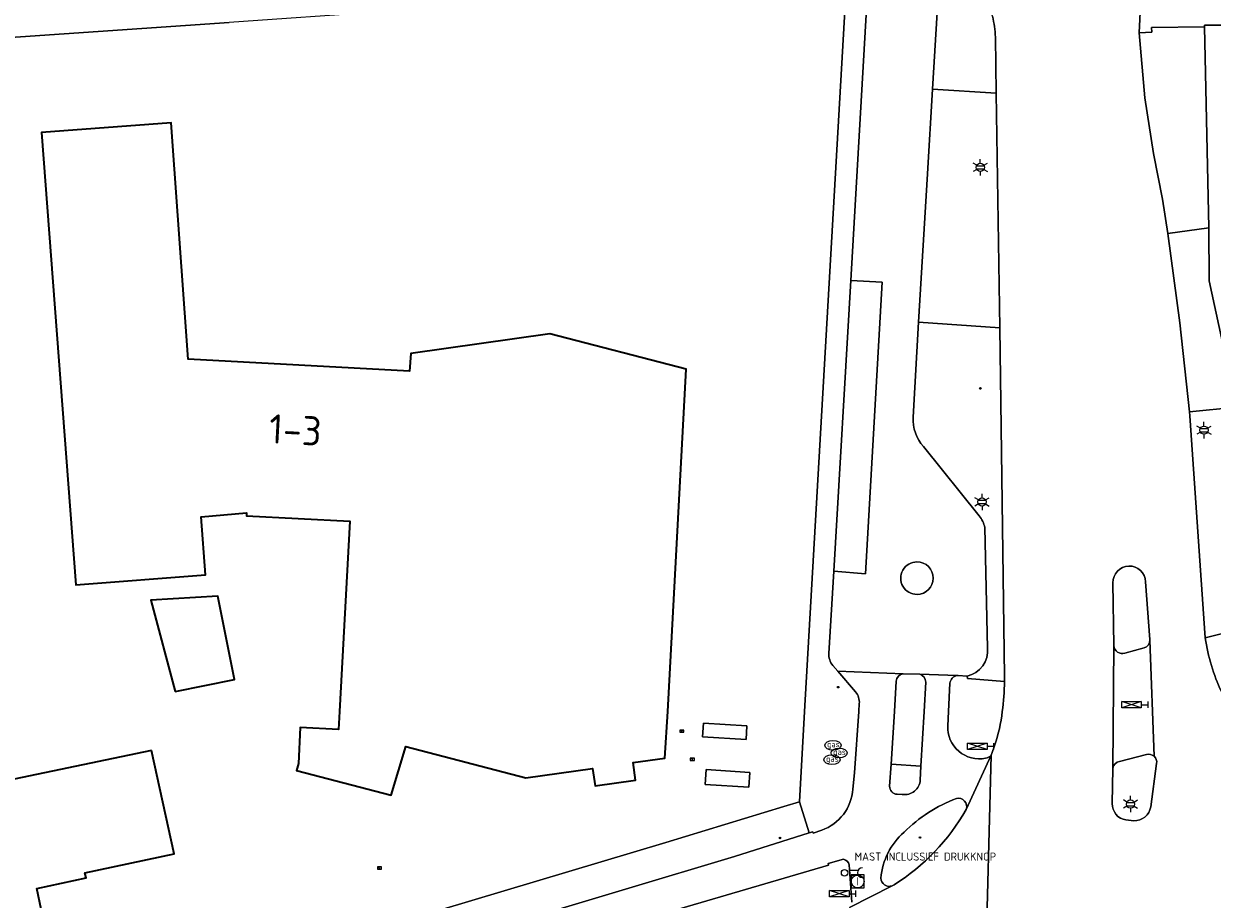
# Model space of a CAD drawing. Header units: metres. Extents: x 140853 to 145288, y 474558 to 480269.
# Tile 266 of 428: x 144021 to 144095, y 478738 to 478792. Entities that reach past the tile are written whole.
import ezdxf
from ezdxf.enums import TextEntityAlignment as Align
from ezdxf.lldxf.tags import DXFTag

# ---------------------------------------------------------------- set-up
doc = ezdxf.new("R2010")
doc.units = ezdxf.units.M
doc.header["$MEASUREMENT"] = 0
for name, color, linetype, lineweight in [('B-WE-GR-GRAS_KRUIDENRIJK-G', 80, 'Continuous', 18), ('B-WE-GR-GROENVOORZIENING-G', 80, 'Continuous', 18), ('B-WE-KL-DATA_CAI-S', 90, 'KL-CAI-N', 18), ('B-WE-KL-ET_LS_OV_LICHTMAST-S', 190, 'Continuous', 18), ('B-WE-KL-GAS_PUT-S', 30, 'Continuous', 18), ('B-WE-OG-BEBOUWING-G', 7, 'Continuous', 35), ('B-WE-OG-BEBOUWING_HUISNUMMER-T18', 10, 'Continuous', 18), ('B-WE-OG-BEBOUWING_LAGE TRAFO-G', 7, 'Continuous', 18), ('B-WE-OG-TERREIN_ERF-G', 7, 'Continuous', 18), ('B-WE-RI-GWA_RIOOLPUT-S', 30, 'Continuous', 18), ('B-WE-VH-VERHARDING_ASFALT-G', 252, 'Continuous', 18), ('B-WE-VH-VERHARDING_BETONSTRAATSTEEN-G', 252, 'Continuous', 18), ('B-WE-VH-VERHARDING_TEGEL-G', 252, 'Continuous', 18), ('B-WE-VW-BEWEGWIJZERING_DRAAGCONSTRUCTIE-S', 7, 'Continuous', 18), ('B-WE-VW-VRI-S', 160, 'Continuous', 18), ('B-WE-VW-VRI_DRAAGCONSTRUCTIE_PAAL-S', 160, 'Continuous', 18), ('N-WE-VW-TDI-T18', 1, 'Continuous', 18), ('N-WE-VW-TDI-T25', 7, 'Continuous', 25), ('N-WE-VW-VRI-T18', 1, 'Continuous', 18), ('N-WE-VW-VRI-T25', 7, 'Continuous', 25), ('X-XX-XX-ALGEMEEN-S', 7, 'Continuous', 18)]:
    doc.layers.add(name, color=color, linetype=linetype, lineweight=lineweight)
doc.styles.add('NLCS-ISO', font='txt')
doc.styles.get("Standard").update_dxf_attribs({"font": 'arial.ttf'})
tags = doc.linetypes.add('KL-CAI-N', pattern='A,4,-1,[101,NLCS.shx,S=0.5,R=0,X=0,Y=0],-1,4,-1,["C",Standard,S=1,R=0,X=-0.25,Y=-0.5],-1.5', length=12.5).pattern_tags.tags
tags[18] = DXFTag(74, 10)

# ---------------------------------------------------------------- blocks, each defined once
blk = doc.blocks.new('SIE-WEG_AFVALBAK_TYPE_01')
for radius in [0.25, 0.156]:
    blk.add_circle((0, 0), radius)
blk = doc.blocks.new('SKL-DATA_TERREINKAST-SO')
for q in [(-0.2, 0.2), (0.2, 0.2)]:
    blk.add_line((0, -0.21), q)
at = {"flags": 128}
blk.add_lwpolyline([(0.63, 0.35), (-0.63, 0.35), (-0.63, -0.35), (0.63, -0.35)], close=True, dxfattribs=at)
at = {"style": 'NLCS-ISO'}
blk.add_attdef('TYPE', text='', height=0.35, dxfattribs=at).set_placement((-0.03, 0.69), align=Align.MIDDLE_CENTER)
blk = doc.blocks.new('SVW-VRI_DRUKKNOPSMAST-SO')
at = {"color": 0, "linetype": 'ByBlock', "flags": 128}
blk.add_lwpolyline([(4.2, 0.75), (1.5, 0.75), (1.5, -0.75), (4.2, -0.75)], dxfattribs=at)
at = {"color": 0, "linetype": 'ByBlock'}
blk.add_circle((0, 0), 1, dxfattribs=at)
blk.add_arc((5.5, 0), 1.5, 90, 270, dxfattribs=at)
at = {"layer": 'N-WE-VW-VRI-T18', "linetype": 'ByBlock', "style": 'NLCS-ISO', "flags": 1}
for tag, p in [('HOOGTE_LICHTMAST', (3.07, -6.69)), ('UITLEGGERHOEK', (3.07, -10.48)), ('TYPE_LICHTMAST', (3.07, -14.26)), ('BOTSVRIENDELIJK', (3.07, -18.05)), ('POSITIE_LICHTMAST', (3.07, -21.83))]:
    blk.add_attdef(tag, p, '', height=1.8, dxfattribs=at)
at = {"layer": 'N-WE-VW-VRI-T25', "linetype": 'ByBlock', "style": 'NLCS-ISO'}
for tag, p in [('MASTNUMMER', (3.07, 7.52)), ('TYPE_SYMBOOL', (3.07, 3.74))]:
    blk.add_attdef(tag, p, '', height=2.5, dxfattribs=at)
blk = doc.blocks.new('B-SIE-WEG_LICHTMAST-SO')
at = {"ltscale": 0.1}
for p, q in [((-1.1, 0.63), (-2.19, 1.27)), ((0, 1.27), (0, 2.53)), ((1.1, 0.63), (2.19, 1.27)), ((-1.1, -0.63), (-2.19, -1.27)), ((0, -1.27), (0, -2.53)), ((1.1, -0.63), (2.19, -1.27))]:
    blk.add_line(p, q, dxfattribs=at)
at = {"flags": 128}
for points in [[(-1.16, 0.5), (1.16, 0.5)], [(-1.16, -0.5), (1.16, -0.5)]]:
    blk.add_lwpolyline(points, dxfattribs=at)
at = {"ltscale": 0.1}
blk.add_circle((0, 0), 1.27, dxfattribs=at)
at = {"style": 'NLCS-ISO'}
blk.add_attdef('TYPE', text='', height=1.8, dxfattribs=at).set_placement((0, 2.53), align=Align.BOTTOM_CENTER)
blk = doc.blocks.new('SVW-TDI_VERKEERSREGELTOESTEL-SO')
at = {"color": 0, "linetype": 'ByBlock'}
for p, q in [((3, 0), (-3, 2)), ((3, 2), (-3, 0)), ((3, 1), (5, 1)), ((5, 2), (5, 0))]:
    blk.add_line(p, q, dxfattribs=at)
at = {"color": 0, "linetype": 'ByBlock', "flags": 128}
blk.add_lwpolyline([(-3, 0), (-3, 2), (3, 2), (3, 0)], close=True, dxfattribs=at)
at = {"layer": 'N-WE-VW-TDI-T18', "linetype": 'ByBlock', "style": 'NLCS-ISO', "flags": 1}
for tag, p in [('LEVERANCIER', (0, -8.43)), ('OMSCHRIJVING_LEGENDA', (0, -12.22)), ('LOCATIE', (0, -16)), ('BPS-CODERING', (0, -19.78)), ('NAAM_SWITCH', (0, -23.57)), ('IP-ADRES_SWITCH', (0, -27.35)), ('POSITIE_X', (0, -31.14)), ('POSITIE_Y', (0, -34.92)), ('OVERIGE_OPMERKING(EN)_1', (0, -38.71)), ('OVERIGE_OPMERKING(EN)_2', (0, -42.49))]:
    blk.add_attdef(tag, p, '', height=1.8, dxfattribs=at)
at = {"layer": 'N-WE-VW-TDI-T25', "linetype": 'ByBlock', "style": 'NLCS-ISO'}
blk.add_attdef('KASTNAAM', text='', height=2.5, dxfattribs=at).set_placement((0, 5.27), align=Align.MIDDLE_CENTER)
at = {"layer": 'N-WE-VW-TDI-T25', "linetype": 'ByBlock', "style": 'NLCS-ISO', "flags": 1}
blk.add_attdef('SOORT_KAST', text='', height=2.5, dxfattribs=at).set_placement((10.25, -3.4), align=Align.MIDDLE_CENTER)
blk = doc.blocks.new('SKL-GAS_PUT-SO')
at = {"color": 0, "linetype": 'ByBlock', "lineweight": 18}
blk.add_ellipse((0, 0), major_axis=(2.5, 0), ratio=0.601255, dxfattribs=at)
at = {"color": 0, "linetype": 'ByBlock', "lineweight": 18, "style": 'NLCS-ISO'}
blk.add_text('gas', height=1.8, dxfattribs=at).set_placement((0.12, 0.3), align=Align.MIDDLE_CENTER)
blk = doc.blocks.new('SRI-PUT_INSPECTIE-SO')
at = {"lineweight": -3, "flags": 128}
blk.add_lwpolyline([(-2, -2), (2, -2), (2, 2), (-2, 2)], close=True, dxfattribs=at)
at = {"lineweight": -3, "ltscale": 1.5}
blk.add_circle((0, 0), 2, dxfattribs=at)
at = {"ltscale": 0.1, "style": 'NLCS-ISO'}
blk.add_text('I', height=2.5, dxfattribs=at).set_placement((0, -0.01), align=Align.MIDDLE_CENTER)

msp = doc.modelspace()

# ---------------------------------------------------------------- linework, layer by layer
at = {"layer": 'B-WE-GR-GRAS_KRUIDENRIJK-G', "ltscale": 0.2, "flags": 128}
for points in [[(144094.142, 478792.197), (144090.88, 478792.167), (144090.895, 478791.87), (144090.131, 478791.835), (144090.469, 478787.817), (144091.017, 478784.382), (144091.569, 478781.575), (144091.883, 478779.453), (144094.415, 478779.81), (144094.142, 478792.197)], [(144096.112, 478768.749), (144093.221, 478768.461), (144093.241, 478768.227), (144094.199, 478754.534), (144098.945, 478755.724), (144096.112, 478768.749)]]:
    msp.add_lwpolyline(points, close=True, dxfattribs=at)
msp.add_lwpolyline([(144081.537, 478773.652), (144076.532, 478774.004), (144076.199, 478768.139), (144076.199, 478768.139, 0.193279), (144076.828, 478766.324), (144076.828, 478766.324), (144080.271, 478762.061), (144080.271, 478762.061, -0.101633), (144080.618, 478761.344), (144080.618, 478761.344), (144080.774, 478753.915), (144080.774, 478753.915, -0.383459), (144079.524, 478752.184), (144079.524, 478752.184), (144079.541, 478752.026), (144081.82, 478751.857), (144081.827, 478752.162), (144081.537, 478773.652)], format="xyb", close=True, dxfattribs=at)
at = {"layer": 'B-WE-GR-GROENVOORZIENING-G', "ltscale": 0.2, "flags": 128}
for points in [[(144076.429, 478759.222, 1.000501), (144076.435, 478757.219), (144076.435, 478757.219, 0.999499), (144076.429, 478759.222)], [(144076.635, 478745.779), (144076.673, 478746.635), (144074.842, 478746.764), (144074.744, 478745.397), (144074.744, 478745.397, 0.392912), (144075.209, 478744.9), (144075.209, 478744.9), (144075.524, 478744.889), (144075.524, 478744.889, 0.439276), (144076.635, 478745.779)]]:
    msp.add_lwpolyline(points, format="xyb", close=True, dxfattribs=at)
at = {"layer": 'B-WE-OG-BEBOUWING-G', "ltscale": 0.2, "flags": 128}
for points in [[(144061.079, 478750), (144062.201, 478771.105), (144053.816, 478773.273), (144045.242, 478772.075), (144045.169, 478770.977), (144031.517, 478771.718), (144030.48, 478786.291), (144022.483, 478785.683), (144024.602, 478757.813), (144032.599, 478758.421), (144032.327, 478762.001), (144035.125, 478762.249), (144035.115, 478762.069), (144041.476, 478761.727), (144040.845, 478750), (144040.785, 478748.885), (144038.43, 478749.012), (144038.31, 478746.793), (144038.197, 478746.357), (144044.037, 478744.839), (144044.94, 478747.838), (144052.33, 478745.912), (144056.44, 478746.498), (144056.598, 478745.424), (144059.093, 478745.77), (144058.941, 478746.86), (144060.896, 478747.127), (144061.079, 478750)], [(144030.711, 478751.228), (144034.376, 478751.984), (144033.356, 478757.11), (144029.225, 478756.864), (144030.711, 478751.228)], [(144029.26, 478747.603), (144020.801, 478745.831), (144020.602, 478746.78), (144011.96, 478744.97), (144013.836, 478736.014), (144022.466, 478737.822), (144022.2, 478739.095), (144025.23, 478739.743), (144025.163, 478740.056), (144030.659, 478741.232), (144029.26, 478747.603)]]:
    msp.add_lwpolyline(points, close=True, dxfattribs=at)
at = {"layer": 'B-WE-OG-BEBOUWING_LAGE TRAFO-G', "ltscale": 0.2, "flags": 128}
for points in [[(144063.278, 478749.28), (144063.224, 478748.442), (144065.899, 478748.271), (144065.952, 478749.109), (144063.278, 478749.28)], [(144063.436, 478746.424), (144063.378, 478745.506), (144066.072, 478745.334), (144066.131, 478746.252), (144063.436, 478746.424)]]:
    msp.add_lwpolyline(points, close=True, dxfattribs=at)
at = {"layer": 'B-WE-OG-TERREIN_ERF-G', "ltscale": 0.2, "flags": 128}
msp.add_lwpolyline([(144043.029, 478736.564), (144060.952, 478741.922), (144068.228, 478744.141), (144069.19, 478744.435), (144069.507, 478750), (144072.015, 478793.543), (144072.015, 478793.543), (144070.433, 478795.048), (144046.439, 478793.344), (144043.479, 478793.133), (144034.049, 478792.46), (144015.779, 478791.207)], dxfattribs=at)
for points in [[(144024.602, 478757.813), (144022.483, 478785.683), (144030.48, 478786.291), (144031.517, 478771.718), (144045.169, 478770.977), (144045.242, 478772.075), (144053.816, 478773.273), (144062.201, 478771.105), (144061.079, 478750), (144060.896, 478747.127), (144058.941, 478746.86), (144059.093, 478745.77), (144056.598, 478745.424), (144056.44, 478746.498), (144052.33, 478745.912), (144044.94, 478747.838), (144044.037, 478744.839), (144038.197, 478746.357), (144038.31, 478746.793), (144038.43, 478749.012), (144040.785, 478748.885), (144040.845, 478750), (144041.476, 478761.727), (144035.115, 478762.069), (144035.125, 478762.249), (144032.327, 478762.001), (144032.599, 478758.421), (144024.602, 478757.813)], [(144030.711, 478751.228), (144029.225, 478756.864), (144033.356, 478757.11), (144034.376, 478751.984), (144030.711, 478751.228)], [(144063.278, 478749.28), (144065.952, 478749.109), (144065.899, 478748.271), (144063.224, 478748.442), (144063.278, 478749.28)], [(144029.26, 478747.603), (144030.659, 478741.232), (144025.163, 478740.056), (144025.23, 478739.743), (144022.2, 478739.095), (144022.466, 478737.822), (144013.836, 478736.014), (144011.96, 478744.97), (144020.602, 478746.78), (144020.801, 478745.831), (144029.26, 478747.603)], [(144063.436, 478746.424), (144066.131, 478746.252), (144066.072, 478745.334), (144063.378, 478745.506), (144063.436, 478746.424)]]:
    msp.add_lwpolyline(points, close=True, dxfattribs=at)
at = {"layer": 'B-WE-VH-VERHARDING_ASFALT-G', "ltscale": 0.2, "flags": 128}
for points in [[(144095.195, 478751.225, -0.075531), (144094.199, 478754.534), (144094.199, 478754.534), (144093.241, 478768.227), (144093.221, 478768.461), (144092.627, 478773.966), (144091.883, 478779.453), (144091.569, 478781.575), (144091.017, 478784.382), (144090.469, 478787.817), (144090.131, 478791.835), (144090.204, 478793.523)], [(144081.085, 478792.85, -0.044386), (144081.268, 478791.563), (144081.268, 478791.563), (144081.319, 478788.116), (144081.537, 478773.652), (144081.827, 478752.162), (144081.82, 478751.857), (144081.82, 478751.857, -0.031805), (144081.691, 478750), (144081.691, 478750, -0.056678), (144081.205, 478747.885), (144081.205, 478747.885), (144081.073, 478747.481), (144080.994, 478747.309), (144080.648, 478734.009)], [(144088.509, 478757.927, -0.999487), (144090.523, 478757.998)], [(144072.283, 478737.921), (144074.912, 478739.258), (144074.912, 478739.258, -0.523595), (144074.207, 478739.737), (144074.207, 478739.737, -0.192731), (144075.637, 478742.571), (144075.637, 478742.571, -0.102406), (144078.862, 478744.647), (144078.862, 478744.647, -0.586923), (144079.467, 478743.959), (144079.467, 478743.959), (144080.994, 478747.309), (144080.994, 478747.309, -0.213093), (144080.663, 478747.121), (144080.663, 478747.121, -0.48677), (144078.326, 478749.125), (144078.326, 478749.125), (144078.373, 478750), (144078.467, 478751.747), (144078.467, 478751.747, -0.336964), (144078.909, 478752.222), (144078.909, 478752.222), (144076.601, 478752.298), (144076.601, 478752.298, -0.344046), (144076.972, 478751.806), (144076.972, 478751.806), (144076.868, 478750), (144076.673, 478746.635), (144076.635, 478745.779), (144076.635, 478745.779, -0.439276), (144075.524, 478744.889), (144075.524, 478744.889), (144075.209, 478744.9), (144075.209, 478744.9, -0.392912), (144074.744, 478745.397), (144074.744, 478745.397), (144074.842, 478746.764), (144074.842, 478746.764), (144075.038, 478750), (144075.146, 478751.866), (144075.146, 478751.866, -0.347262), (144075.59, 478752.332), (144075.59, 478752.332), (144071.559, 478752.482), (144072.652, 478751.21), (144072.652, 478751.21, -0.195314), (144072.877, 478750.488), (144072.877, 478750.488), (144072.844, 478750), (144072.581, 478746.222), (144072.47, 478745.214), (144072.47, 478745.214, -0.30305), (144070.564, 478742.692), (144070.564, 478742.692), (144070.027, 478742.506), (144070.008, 478742.587), (144069.785, 478742.517), (144065.189, 478741.071), (144058.475, 478739.053), (144043.136, 478734.449)], [(144080.648, 478734.009), (144080.994, 478747.309), (144079.467, 478743.959), (144079.467, 478743.959, -0.122579), (144075.022, 478739.316), (144075.022, 478739.316), (144074.912, 478739.258), (144072.283, 478737.921)], [(144091.04, 478747.249, -0.262253), (144091.198, 478746.792)], [(144089.312, 478743.316, -0.382911), (144088.47, 478744.341)], [(144090.839, 478744.119, -0.380017), (144089.798, 478743.273)], [(144053.261, 478735.33), (144070.979, 478740.536), (144070.968, 478740.63), (144071.894, 478740.892), (144071.894, 478740.892, -0.278607), (144072.258, 478740.549), (144072.258, 478740.549), (144072.408, 478738.244)]]:
    msp.add_lwpolyline(points, format="xyb", dxfattribs=at)
for points in [[(144096.318, 478792.298), (144094.141, 478792.297), (144094.142, 478792.197), (144094.415, 478779.81), (144094.444, 478776.539), (144096.112, 478768.749)], [(144088.47, 478744.341), (144088.506, 478746.494), (144088.568, 478754.062), (144088.509, 478757.927)], [(144090.523, 478757.998), (144090.788, 478754.446)], [(144090.788, 478754.446), (144090.79, 478754.403), (144091.04, 478747.249)], [(144091.198, 478746.792), (144090.839, 478744.119)], [(144089.798, 478743.273), (144089.312, 478743.316)]]:
    msp.add_lwpolyline(points, dxfattribs=at)
msp.add_lwpolyline([(144090.436, 478753.925), (144089.239, 478753.59), (144089.239, 478753.59, -0.480229), (144088.568, 478754.062), (144088.568, 478754.062), (144088.506, 478746.494), (144088.506, 478746.494, -0.334099), (144088.921, 478746.929), (144088.921, 478746.929), (144090.568, 478747.352), (144090.568, 478747.352, -0.260223), (144091.04, 478747.249), (144091.04, 478747.249), (144090.79, 478754.403), (144090.79, 478754.403, -0.322125), (144090.436, 478753.925)], format="xyb", close=True, dxfattribs=at)
at = {"layer": 'B-WE-VH-VERHARDING_BETONSTRAATSTEEN-G', "ltscale": 0.2, "flags": 128}
for points in [[(144092.069, 478803.493), (144090.952, 478793.414), (144090.204, 478793.523), (144090.131, 478791.835), (144090.895, 478791.87), (144090.88, 478792.167), (144094.142, 478792.197), (144094.141, 478792.297), (144096.318, 478792.298), (144096.129, 478805.203), (144092.81, 478805.141), (144092.828, 478804.475), (144092.828, 478804.475, -0.359058), (144092.069, 478803.493)], [(144081.085, 478792.85), (144081.004, 478793.132), (144077.659, 478793.286), (144077.668, 478793.08), (144077.386, 478788.349), (144081.319, 478788.116), (144081.268, 478791.563), (144081.268, 478791.563, 0.044386), (144081.085, 478792.85)], [(144090.79, 478754.403), (144090.788, 478754.446), (144090.523, 478757.998), (144090.523, 478757.998, 0.999487), (144088.509, 478757.927), (144088.509, 478757.927), (144088.568, 478754.062), (144088.568, 478754.062, 0.480229), (144089.239, 478753.59), (144089.239, 478753.59), (144090.436, 478753.925), (144090.436, 478753.925, 0.322125), (144090.79, 478754.403)], [(144075.038, 478750), (144074.842, 478746.764), (144076.673, 478746.635), (144076.868, 478750), (144076.972, 478751.806), (144076.972, 478751.806, 0.344046), (144076.601, 478752.298), (144076.601, 478752.298), (144075.59, 478752.332), (144075.59, 478752.332, 0.347262), (144075.146, 478751.866), (144075.146, 478751.866), (144075.038, 478750)], [(144089.312, 478743.316), (144089.798, 478743.273), (144089.798, 478743.273, 0.380017), (144090.839, 478744.119), (144090.839, 478744.119), (144091.198, 478746.792), (144091.198, 478746.792, 0.262253), (144091.04, 478747.249), (144091.04, 478747.249, 0.260223), (144090.568, 478747.352), (144090.568, 478747.352), (144088.921, 478746.929), (144088.921, 478746.929, 0.334099), (144088.506, 478746.494), (144088.506, 478746.494), (144088.47, 478744.341), (144088.47, 478744.341, 0.382911), (144089.312, 478743.316)]]:
    msp.add_lwpolyline(points, format="xyb", close=True, dxfattribs=at)
for points in [[(144072.015, 478793.543), (144069.507, 478750), (144069.19, 478744.435), (144069.785, 478742.517), (144070.008, 478742.587), (144070.027, 478742.506), (144070.564, 478742.692), (144070.564, 478742.692, 0.30305), (144072.47, 478745.214), (144072.47, 478745.214), (144072.581, 478746.222), (144072.844, 478750), (144072.877, 478750.488), (144072.877, 478750.488, 0.195314), (144072.652, 478751.21), (144072.652, 478751.21), (144071.559, 478752.482), (144071.239, 478752.845), (144071.239, 478752.845, -0.188028), (144071.003, 478753.58), (144071.003, 478753.58), (144071.299, 478758.656), (144072.349, 478776.567), (144073.317, 478793.299)], [(144073.317, 478793.299), (144072.349, 478776.567), (144072.349, 478776.567), (144074.279, 478776.46), (144073.266, 478758.485), (144071.299, 478758.656), (144071.003, 478753.58), (144071.003, 478753.58, 0.188028), (144071.239, 478752.845), (144071.239, 478752.845), (144071.559, 478752.482), (144075.59, 478752.332), (144076.601, 478752.298), (144078.909, 478752.222), (144078.963, 478752.22), (144079.524, 478752.184), (144079.524, 478752.184, 0.383459), (144080.774, 478753.915), (144080.774, 478753.915), (144080.618, 478761.344), (144080.618, 478761.344, 0.101633), (144080.271, 478762.061), (144080.271, 478762.061), (144076.828, 478766.324), (144076.828, 478766.324, -0.193279), (144076.199, 478768.139), (144076.199, 478768.139), (144076.532, 478774.004), (144077.074, 478783.13), (144077.386, 478788.349), (144077.668, 478793.08)], [(144076.435, 478757.219, -1.000501), (144076.429, 478759.222)], [(144076.429, 478759.222, -0.999499), (144076.435, 478757.219)]]:
    msp.add_lwpolyline(points, format="xyb", dxfattribs=at)
msp.add_lwpolyline([(144015.779, 478791.207), (144034.049, 478792.46)], dxfattribs=at)
for points in [[(144081.537, 478773.652), (144081.319, 478788.116), (144077.386, 478788.349), (144077.074, 478783.13), (144076.532, 478774.004), (144081.537, 478773.652)], [(144093.221, 478768.461), (144096.112, 478768.749), (144094.444, 478776.539), (144094.415, 478779.81), (144091.883, 478779.453), (144092.627, 478773.966), (144093.221, 478768.461)], [(144074.279, 478776.46), (144072.349, 478776.567), (144071.299, 478758.656), (144073.266, 478758.485), (144074.279, 478776.46)]]:
    msp.add_lwpolyline(points, close=True, dxfattribs=at)
at = {"layer": 'B-WE-VH-VERHARDING_TEGEL-G', "ltscale": 0.2, "flags": 128}
for points in [[(144095.574, 478750.905), (144099.314, 478751.831), (144099.314, 478751.831, 0.388972), (144099.688, 478752.531), (144099.688, 478752.531), (144098.945, 478755.724), (144094.199, 478754.534), (144094.199, 478754.534, 0.075531), (144095.195, 478751.225), (144095.195, 478751.225, 0.094195), (144095.314, 478751.046), (144095.314, 478751.046, 0.148148), (144095.574, 478750.905)], [(144081.073, 478747.481), (144081.205, 478747.885), (144081.205, 478747.885, 0.056678), (144081.691, 478750), (144081.691, 478750, 0.031805), (144081.82, 478751.857), (144081.82, 478751.857), (144079.541, 478752.026), (144079.524, 478752.184), (144078.963, 478752.22), (144078.909, 478752.222), (144078.909, 478752.222, 0.336964), (144078.467, 478751.747), (144078.467, 478751.747), (144078.373, 478750), (144078.326, 478749.125), (144078.326, 478749.125, 0.48677), (144080.663, 478747.121), (144080.663, 478747.121, 0.213093), (144080.994, 478747.309), (144080.994, 478747.309), (144081.073, 478747.481)], [(144074.912, 478739.258), (144075.022, 478739.316), (144075.022, 478739.316, 0.122579), (144079.467, 478743.959), (144079.467, 478743.959, 0.586923), (144078.862, 478744.647), (144078.862, 478744.647, 0.102406), (144075.637, 478742.571), (144075.637, 478742.571, 0.192731), (144074.207, 478739.737), (144074.207, 478739.737, 0.523595), (144074.912, 478739.258)]]:
    msp.add_lwpolyline(points, format="xyb", close=True, dxfattribs=at)
msp.add_lwpolyline([(144043.136, 478734.449), (144058.475, 478739.053), (144065.189, 478741.071), (144069.785, 478742.517), (144069.19, 478744.435), (144068.228, 478744.141), (144060.952, 478741.922), (144043.029, 478736.564)], dxfattribs=at)
msp.add_lwpolyline([(144072.408, 478738.244), (144072.258, 478740.549), (144072.258, 478740.549, 0.278607), (144071.894, 478740.892), (144071.894, 478740.892), (144070.968, 478740.63), (144070.979, 478740.536), (144053.261, 478735.33)], format="xyb", dxfattribs=at)

# ---------------------------------------------------------------- block references
at = {"layer": 'B-WE-KL-DATA_CAI-S', "xscale": 0.2, "yscale": 0.2, "zscale": 0.2}
for p in [(144061.943, 478748.789), (144062.589, 478747.051), (144043.312, 478740.355)]:
    msp.add_blockref('SKL-DATA_TERREINKAST-SO', p, dxfattribs=at)
at = {"layer": 'B-WE-KL-ET_LS_OV_LICHTMAST-S', "xscale": 0.2, "yscale": 0.2, "zscale": 0.2}
for p in [(144080.336, 478783.539), (144094.117, 478767.34), (144080.441, 478762.919), (144089.591, 478744.296)]:
    msp.add_blockref('B-SIE-WEG_LICHTMAST-SO', p, dxfattribs=at)
at = {"layer": 'B-WE-KL-GAS_PUT-S', "xscale": 0.2, "yscale": 0.2, "zscale": 0.2}
for p in [(144071.256, 478747.92), (144071.634, 478747.448), (144071.192, 478747.028)]:
    msp.add_blockref('SKL-GAS_PUT-SO', p, dxfattribs=at)
at = {"layer": 'B-WE-RI-GWA_RIOOLPUT-S', "xscale": 0.2, "yscale": 0.2, "zscale": 0.2}
msp.add_blockref('SRI-PUT_INSPECTIE-SO', (144072.778, 478739.528), dxfattribs=at)
at = {"layer": 'B-WE-VW-BEWEGWIJZERING_DRAAGCONSTRUCTIE-S', "xscale": 0.2, "yscale": 0.2, "zscale": 0.2}
for p in [(144080.341, 478769.912), (144076.623, 478742.236)]:
    msp.add_blockref('SIE-WEG_AFVALBAK_TYPE_01', p, dxfattribs=at)
at = {"layer": 'B-WE-VW-VRI-S', "xscale": 0.2, "yscale": 0.2, "zscale": 0.2}
msp.add_blockref('SVW-VRI_DRUKKNOPSMAST-SO', (144071.971, 478740.063), dxfattribs=at).add_auto_attribs({'TYPE_SYMBOOL': 'MAST INCLUSSIEF DRUKKNOP'})
at = {"layer": 'B-WE-VW-VRI_DRAAGCONSTRUCTIE_PAAL-S', "xscale": 0.2, "yscale": 0.2, "zscale": 0.2}
for p in [(144089.648, 478750.219), (144080.148, 478747.657), (144071.648, 478738.573)]:
    msp.add_blockref('SVW-TDI_VERKEERSREGELTOESTEL-SO', p, dxfattribs=at)
at = {"layer": 'X-XX-XX-ALGEMEEN-S', "xscale": 0.2, "yscale": 0.2, "zscale": 0.2}
for p in [(144071.579, 478751.503), (144067.989, 478742.209)]:
    msp.add_blockref('SIE-WEG_AFVALBAK_TYPE_01', p, dxfattribs=at)

# ---------------------------------------------------------------- texts
at = {"layer": 'B-WE-OG-BEBOUWING_HUISNUMMER-T18', "style": 'NLCS-ISO'}
msp.add_text('1-3', height=1.8, rotation=356.9, dxfattribs=at).set_placement((144038.127, 478767.353), align=Align.MIDDLE_CENTER)

doc.saveas('drawing.dxf')
